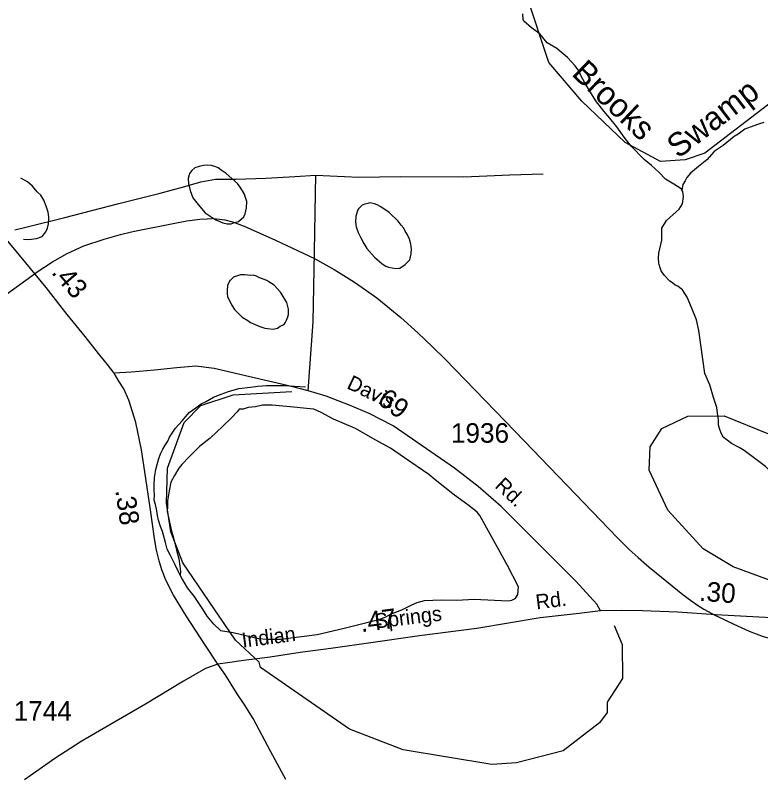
# Model space of a CAD drawing. Extents: x 2206922 to 2357709, y 510027 to 673830.
# Drawn here: x 2289057 to 2293828, y 535777 to 540656 of the extents above; entities that cross this region are included whole.
import ezdxf

# ---------------------------------------------------------------- set-up
doc = ezdxf.new("R2010")
doc.units = 0
for name, color, linetype in [('Exist Hydrographic Creek Single Shore', 7, 'Continuous'), ('Exist Hydrographic Creek Single Shore Label', 7, 'Continuous'), ('Exist Hydrographic Misc Water Feature', 7, 'Continuous'), ('Exist Hydrographic Pond Under 1500 Sq Ft', 7, 'Continuous'), ('Exist Road Non-System Type 51', 7, 'Continuous'), ('Exist Road Secondary Mileage Hundredths English Label', 7, 'Continuous'), ('Exist Road Secondary Type 51 Attributed', 7, 'Continuous'), ('Exist Road Secondary Type 51 Label', 7, 'Continuous'), ('Exist Road Secondary Type 51 Number Label', 7, 'Continuous')]:
    doc.layers.add(name, color=color, linetype=linetype)

msp = doc.modelspace()

# ---------------------------------------------------------------- linework, layer by layer
at = {"layer": 'Exist Hydrographic Creek Single Shore'}
msp.add_lwpolyline([(2295399.2, 540941.6), (2294538.1, 540365.3), (2293899, 540102.7), (2293469, 539773.6), (2293344.1, 539730.3), (2293186, 539720.3), (2292960.1, 539842.9), (2292683, 540107.5), (2292472, 540354.5), (2292327.1, 540793.6), (2292234, 540926.6), (2292058, 541025.3), (2291915.9, 541064.3), (2291600, 541047.7), (2291001, 540915.4), (2290634, 541021.2), (2290231, 541334.3), (2289947, 541464.7), (2289412, 541616.5), (2289069, 541830), (2288514.9, 542290.5), (2288355, 542464.3)], dxfattribs=at)
at = {"layer": 'Exist Hydrographic Misc Water Feature'}
for p, q in [((2290324.1, 539357.4), (2290327.4, 539355.2)), ((2290324.1, 539357.4), (2290327.4, 539355.2)), ((2290327.4, 539355.2), (2290340.3, 539346.4)), ((2290327.4, 539355.2), (2290340.3, 539346.4)), ((2290340.3, 539346.4), (2290385.4, 539328.2)), ((2290340.3, 539346.4), (2290385.4, 539328.2)), ((2290460.4, 539329.4), (2290516, 539309.2)), ((2290460.4, 539329.4), (2290516, 539309.2)), ((2290516, 539309.2), (2290521, 539307.4)), ((2290433.8, 538961.4), (2290431, 538958.8)), ((2290679.7, 538951.2), (2290666.8, 538959.1)), ((2290679.7, 538951.2), (2290666.8, 538959.1)), ((2290759.2, 538878.2), (2290754.1, 538884.1)), ((2290425.6, 538834.4), (2290440.8, 538802.9)), ((2290425.6, 538834.4), (2290440.8, 538802.9)), ((2290440.8, 538802.9), (2290445.3, 538796)), ((2290440.8, 538802.9), (2290445.3, 538796)), ((2290804.8, 538742.4), (2290804.6, 538774.5))]:
    msp.add_line(p, q, dxfattribs=at)
for points in [[(2293321.6, 539537.7), (2293317.9, 539545.5), (2293271.3, 539575.2), (2293217.4, 539608.5), (2293175, 539652.2), (2293128.6, 539695.7), (2293082.1, 539733.1), (2292999.4, 539818.5), (2292952.9, 539875.8), (2292906.3, 539943.3), (2292861.6, 539997), (2292825.5, 540040.6), (2292776.7, 540102.3), (2292750.7, 540141.9), (2292732.3, 540173.9), (2292707.8, 540213.7), (2292681.6, 540263), (2292662.7, 540301.1), (2292640.8, 540332.8), (2292590.4, 540386.3), (2292522.1, 540443.6), (2292461.6, 540479), (2292413, 540536.6), (2292360.9, 540576.1), (2292312.5, 540619.5), (2292308.2, 540629.5), (2292305.7, 540665.5)], [(2293847.5, 539970.2), (2293813.5, 539959.9), (2293783.8, 539949.8), (2293726.1, 539927.3), (2293682.3, 539896.5), (2293656.6, 539880.6), (2293587.1, 539822.1), (2293529.5, 539785.4), (2293482.1, 539730.9), (2293428.4, 539688.7), (2293378.8, 539646.2), (2293355, 539617.8), (2293343.1, 539597.7), (2293329.8, 539573.7), (2293321.6, 539537.7)], [(2290460.4, 539329.4), (2290485.5, 539337.1), (2290518.9, 539367.3), (2290528.8, 539385.7), (2290536.3, 539423.5), (2290538, 539463.8), (2290522, 539515.3), (2290495.3, 539557), (2290478.9, 539578.9), (2290406.5, 539644.2), (2290374.6, 539666), (2290356.3, 539679.7), (2290334.4, 539687.5), (2290312.2, 539695.3), (2290286.2, 539697.2), (2290262.4, 539694.7), (2290234.1, 539688.8), (2290206.4, 539680.4), (2290186.3, 539662.3), (2290172.8, 539644.1), (2290170.5, 539635.9), (2290163.2, 539611.9), (2290165, 539580)], [(2289109.2, 539224.4), (2289143.4, 539220.5), (2289193.3, 539227.2), (2289228.9, 539239.6), (2289252.7, 539269.7), (2289264.2, 539293.5), (2289270.4, 539321.8), (2289271.8, 539343.9), (2289271.6, 539365.8), (2289267.3, 539395.7), (2289255.2, 539435.6), (2289239, 539473.3), (2289220.5, 539505.3), (2289198.2, 539526.9), (2289168, 539562.7), (2289136, 539590.2), (2289093.6, 539614)], [(2290165, 539580), (2290175.7, 539534.2), (2290194.1, 539488.4), (2290226.7, 539444.6), (2290273.1, 539391), (2290324.1, 539357.4), (2290327.4, 539355.2)], [(2293553.3, 538092.4), (2293546.5, 538146.6), (2293526.2, 538210.5), (2293501.4, 538292.1), (2293470.8, 538363.6), (2293432.1, 538639.1), (2293415.5, 538706.9), (2293384.9, 538786.5), (2293356.2, 538852.4), (2293326.1, 538900), (2293309.7, 538911.7), (2293297.8, 538921.7), (2293279.5, 538929.7), (2293263.5, 538943.5), (2293245.1, 538955.2), (2293208.8, 538993), (2293191, 539020.5), (2293184.4, 539040.5), (2293178.4, 539060.4), (2293176.2, 539070.5), (2293173.9, 539102.5), (2293176, 539134.7), (2293195.1, 539216.5), (2293194, 539294.5), (2293223.8, 539342.8), (2293287.1, 539399.3), (2293305.2, 539415.6), (2293326.9, 539449.7), (2293334.3, 539495.6), (2293328.1, 539527.8), (2293321.6, 539537.7)], [(2291244.2, 539398), (2291236.6, 539368.3), (2291234.8, 539334.1), (2291239.3, 539302.2), (2291251.6, 539266.3), (2291267.6, 539232.7), (2291288.5, 539196.7), (2291306.5, 539162.7), (2291355.1, 539107.6), (2291405.2, 539066), (2291427.7, 539050), (2291445.3, 539044.5), (2291491.5, 539034.7), (2291517.5, 539038.9), (2291553.2, 539061.5), (2291581.1, 539091.4), (2291590.9, 539129.7), (2291592.4, 539161.4), (2291588.1, 539191.7), (2291579.7, 539223.4), (2291565.5, 539255.1), (2291553.2, 539275.2), (2291543.4, 539292.9), (2291527.2, 539312.8), (2291506.7, 539338.6), (2291450.1, 539394.2), (2291395.9, 539429.4), (2291373.6, 539443.4), (2291355.9, 539449.3), (2291337.7, 539454.9), (2291325.8, 539455), (2291313.7, 539452.8), (2291293.8, 539448.5), (2291276, 539440.7), (2291254.2, 539418.4), (2291248.3, 539410.4), (2291244.2, 539398)], [(2289800.2, 539269.4), (2289819.1, 539274), (2290068.2, 539324.5), (2290155, 539340.2), (2290239, 539351.7), (2290284.1, 539354.1)], [(2289800.2, 539269.4), (2289819.1, 539274), (2290068.2, 539324.5), (2290155, 539340.2), (2290239, 539351.7), (2290284.1, 539354.1)], [(2290284.1, 539354.1), (2290318, 539355.9), (2290324.1, 539357.4)], [(2290284.1, 539354.1), (2290318, 539355.9), (2290324.1, 539357.4)], [(2290327.4, 539355.2), (2290381.7, 539350.2), (2290397.7, 539346.3)], [(2290327.4, 539355.2), (2290381.7, 539350.2), (2290397.7, 539346.3)], [(2290385.4, 539328.2), (2290413.3, 539322.4), (2290439.6, 539320.7), (2290460.4, 539329.4)], [(2290385.4, 539328.2), (2290413.3, 539322.4), (2290439.6, 539320.7), (2290460.4, 539329.4)], [(2290397.7, 539346.3), (2290448, 539333.8), (2290460.4, 539329.4)], [(2290397.7, 539346.3), (2290448, 539333.8), (2290460.4, 539329.4)], [(2290521, 539307.4), (2290721.9, 539217.9), (2290971.1, 539099.9), (2291098, 539028.4), (2291125.7, 539011.3)], [(2290521, 539307.4), (2290721.9, 539217.9), (2290971.1, 539099.9), (2291098, 539028.4), (2291125.7, 539011.3)], [(2289670.4, 539236.2), (2289730.1, 539252.5), (2289800.2, 539269.4)], [(2289670.4, 539236.2), (2289730.1, 539252.5), (2289800.2, 539269.4)], [(2289389.1, 539132), (2289495.7, 539180), (2289625.9, 539223.9), (2289670.4, 539236.2)], [(2289389.1, 539132), (2289495.7, 539180), (2289625.9, 539223.9), (2289670.4, 539236.2)], [(2289240.2, 539042), (2289296, 539079.4), (2289389.1, 539132)], [(2289240.2, 539042), (2289296, 539079.4), (2289389.1, 539132)], [(2288912.3, 538809), (2288951.1, 538837.9), (2289210.1, 539021.9), (2289240.2, 539042)], [(2288912.3, 538809), (2288951.1, 538837.9), (2289210.1, 539021.9), (2289240.2, 539042)], [(2291125.7, 539011.3), (2291229, 538947.6), (2291320.5, 538883.3)], [(2291125.7, 539011.3), (2291229, 538947.6), (2291320.5, 538883.3)], [(2290431, 538958.8), (2290415.6, 538926.7), (2290413.5, 538894.7)], [(2290431, 538958.8), (2290415.6, 538926.7), (2290413.5, 538894.7)], [(2290485.5, 538991.4), (2290478.5, 538989.2), (2290454.7, 538981.2), (2290433.8, 538961.4)], [(2290485.5, 538991.4), (2290478.5, 538989.2), (2290454.7, 538981.2), (2290433.8, 538961.4)], [(2290560.5, 538992), (2290526.5, 538995.7), (2290498.6, 538995.4), (2290485.5, 538991.4)], [(2290560.5, 538992), (2290526.5, 538995.7), (2290498.6, 538995.4), (2290485.5, 538991.4)], [(2290600.5, 538986.4), (2290580.2, 538992.3), (2290560.5, 538992)], [(2290600.5, 538986.4), (2290580.2, 538992.3), (2290560.5, 538992)], [(2290666.8, 538959.1), (2290616.7, 538978.7), (2290600.5, 538986.4)], [(2290666.8, 538959.1), (2290616.7, 538978.7), (2290600.5, 538986.4)], [(2290754.1, 538884.1), (2290714.7, 538929.5), (2290679.7, 538951.2)], [(2290754.1, 538884.1), (2290714.7, 538929.5), (2290679.7, 538951.2)], [(2290413.5, 538894.7), (2290413.5, 538876.7), (2290415.8, 538854.9), (2290425.6, 538834.4)], [(2290413.5, 538894.7), (2290413.5, 538876.7), (2290415.8, 538854.9), (2290425.6, 538834.4)], [(2290804.6, 538774.5), (2290793.9, 538818.2), (2290759.2, 538878.2)], [(2290804.6, 538774.5), (2290793.9, 538818.2), (2290759.2, 538878.2)], [(2291320.5, 538883.3), (2291370.3, 538848.2), (2291525.1, 538722.1), (2291634, 538623.7), (2291728.1, 538534.4)], [(2291320.5, 538883.3), (2291370.3, 538848.2), (2291525.1, 538722.1), (2291634, 538623.7), (2291728.1, 538534.4)], [(2290445.3, 538796), (2290460.7, 538773.2), (2290509.7, 538724.9)], [(2290445.3, 538796), (2290460.7, 538773.2), (2290509.7, 538724.9)], [(2290509.7, 538724.9), (2290545.4, 538702.1), (2290561.4, 538690.2)], [(2290792.3, 538705), (2290801.1, 538726.4), (2290804.8, 538742.4)], [(2290792.3, 538705), (2290801.1, 538726.4), (2290804.8, 538742.4)], [(2290561.4, 538690.2), (2290621.4, 538665), (2290653.8, 538653.2), (2290672.3, 538651.2)], [(2290561.4, 538690.2), (2290621.4, 538665), (2290653.8, 538653.2), (2290672.3, 538651.2)], [(2290735.2, 538654.8), (2290753.3, 538666.2), (2290763.8, 538670.5)], [(2290735.2, 538654.8), (2290753.3, 538666.2), (2290763.8, 538670.5)], [(2290763.8, 538670.5), (2290767.4, 538672.2), (2290779.1, 538682.7)], [(2290763.8, 538670.5), (2290767.4, 538672.2), (2290779.1, 538682.7)], [(2290779.1, 538682.7), (2290785.3, 538688.3), (2290792.3, 538705)], [(2290779.1, 538682.7), (2290785.3, 538688.3), (2290792.3, 538705)], [(2290672.3, 538651.2), (2290707.8, 538647.5), (2290735.2, 538654.8)], [(2290672.3, 538651.2), (2290707.8, 538647.5), (2290735.2, 538654.8)], [(2291728.1, 538534.4), (2291807.1, 538456.1), (2292257.1, 537992.2), (2292587.3, 537648.7)], [(2291728.1, 538534.4), (2291807.1, 538456.1), (2292257.1, 537992.2), (2292587.3, 537648.7)], [(2290112.7, 537072.9), (2290078.3, 537142.6), (2290047.5, 537204.2), (2290029.3, 537240), (2290019, 537281.9), (2289998.3, 537351.7), (2289986, 537385.5), (2289973.5, 537425.4), (2289967.3, 537455.4), (2289963, 537485.3), (2289954.8, 537525.2), (2289946.6, 537553.1), (2289948.1, 537587.1), (2289945.8, 537617), (2289945.6, 537649), (2289949.1, 537699.1), (2289956.5, 537749.1), (2289964.3, 537781.1), (2289975.9, 537819.2), (2289985.6, 537849.3), (2290001.4, 537879.4), (2290017, 537905.5), (2290032.7, 537931.6), (2290044.4, 537955.8), (2290082, 538014.1), (2290127.5, 538062.5), (2290170.9, 538114.9), (2290212.8, 538143.3), (2290246.6, 538169.5), (2290274.3, 538181.8), (2290326, 538212.3), (2290375.8, 538230.7), (2290421.5, 538249.2), (2290487.5, 538267.7), (2290561.4, 538276.4), (2290609.3, 538282.9), (2290665.1, 538287.4), (2290730.9, 538286), (2290781, 538286.5), (2290845, 538283.1), (2290915.1, 538277.7)], [(2290370.1, 536719.5), (2290452.1, 536706.3), (2290614.3, 536667.8), (2290666.4, 536664.3), (2290754.3, 536663.1), (2290989.7, 536693.4), (2291161.3, 536733), (2291392.8, 536791.1), (2291428.5, 536807.4), (2291458.3, 536823.7), (2291530, 536852.3), (2291593.8, 536882.9), (2291629.5, 536897.3), (2291675.6, 536911.7), (2291783.3, 536914.7), (2291883.3, 536913.7), (2291993.2, 536920.6), (2292211, 536908.7), (2292235, 536912.9), (2292251, 536921.1), (2292261, 536929.1), (2292272.7, 536949.3), (2292278.3, 536999.3), (2292207.1, 537134.5), (2292030.2, 537454.7), (2292012.1, 537476.5), (2291953.5, 537523.9), (2291867.1, 537585.1), (2291744.1, 537683.8), (2291703.7, 537717.5), (2291547, 537824), (2291458.5, 537885.1), (2291360, 537940.1), (2291235.4, 538012.9), (2291092.9, 538071.5), (2291014.5, 538114.8), (2290968.2, 538136.3), (2290920.2, 538139.9), (2290860.3, 538145.4), (2290700.2, 538161.8), (2290640.3, 538161.2), (2290594.6, 538150.8), (2290546.6, 538146.3), (2290514.6, 538136.1), (2290490.6, 538135.9), (2290476.7, 538117.7), (2290439.4, 538077.4), (2290385.8, 538026.9), (2290304.4, 537950.2), (2290235.1, 537895.6), (2290171.8, 537833.1), (2290122.3, 537780.6), (2290104.5, 537758.5), (2290076.8, 537710.2), (2290053.2, 537668), (2290041.8, 537612), (2290030.5, 537547.9), (2290030.7, 537511.9), (2290029, 537479.9), (2290056.3, 537354.2), (2290066.6, 537320.3), (2290089.3, 537232.6), (2290103.7, 537178.8), (2290110.2, 537130.9), (2290114.6, 537096.9), (2290112.7, 537072.9)], [(2294226.7, 537483.3), (2294176.2, 537514.9), (2294097.7, 537564), (2294051.6, 537595.7), (2294019.4, 537619.2), (2293967.1, 537664.8), (2293857.8, 537769.6), (2293789.9, 537818.8), (2293721, 537872.1), (2293689.2, 537889.9), (2293640.6, 537915.4), (2293585.4, 537959.2), (2293583.2, 537964.2), (2293585.4, 537959.2), (2293583.2, 537964.2), (2293572.1, 537989.1), (2293566, 538005), (2293557.8, 538032.6), (2293557.4, 538068.7), (2293553.3, 538092.4)], [(2292587.3, 537648.7), (2292910, 537312.9), (2292985.3, 537238.5), (2293043.1, 537185.5), (2293096.8, 537140)], [(2292587.3, 537648.7), (2292910, 537312.9), (2292985.3, 537238.5), (2293043.1, 537185.5), (2293096.8, 537140)], [(2293096.8, 537140), (2293114.1, 537125.3), (2293192.6, 537061.2)], [(2293096.8, 537140), (2293114.1, 537125.3), (2293192.6, 537061.2)], [(2290370.1, 536719.5), (2290327.6, 536759.1), (2290285.4, 536810.7), (2290256.9, 536856.4), (2290202.1, 536937.9), (2290159.5, 536991.4), (2290123, 537055), (2290112.7, 537072.9)], [(2293192.6, 537061.2), (2293328.3, 536950.4), (2293363.2, 536924)], [(2293192.6, 537061.2), (2293328.3, 536950.4), (2293363.2, 536924)], [(2293363.2, 536924), (2293392.1, 536902.2), (2293417.1, 536886.3)], [(2293363.2, 536924), (2293392.1, 536902.2), (2293417.1, 536886.3)], [(2293417.1, 536886.3), (2293464.1, 536856.5), (2293542.6, 536814)], [(2293417.1, 536886.3), (2293464.1, 536856.5), (2293542.6, 536814)], [(2293542.6, 536814), (2293549, 536810.5), (2293655, 536759.2)], [(2293655, 536759.2), (2293753, 536715.3), (2293843, 536681.1), (2293923, 536658.6), (2293955, 536655.4)], [(2293655, 536759.2), (2293753, 536715.3), (2293843, 536681.1), (2293923, 536658.6), (2293955, 536655.4)]]:
    msp.add_lwpolyline(points, dxfattribs=at)
at = {"layer": 'Exist Hydrographic Pond Under 1500 Sq Ft'}
for points in [[(2292889.1, 536751.8), (2292940, 536629.5), (2292942, 536412.9), (2292844, 536260.8), (2292845, 536195.2), (2292795, 536127.3), (2292563.1, 535948.3), (2292265.1, 535872.3), (2292106, 535862.5), (2291539.1, 535955.9), (2291197, 536087.4), (2290626, 536482.6), (2290618, 536515.5), (2290467, 536656.3), (2290129.1, 537151.8), (2290052, 537350.1), (2290024.9, 537534.3), (2290031.1, 537757.1), (2290137.1, 538050.2), (2290243.9, 538159.6), (2290452.1, 538227.5), (2290826.1, 538249.5)], [(2294028.2, 536987.9), (2293652.1, 537126.7), (2293459.2, 537242.1), (2293232.2, 537489.3), (2293113, 537744.2), (2293120, 537895), (2293194, 538011.5), (2293360.1, 538090.1), (2293593.1, 538092), (2293877.1, 537978.1), (2294212.1, 537797.5), (2294490.2, 537493.5), (2294491, 537316.4), (2294434.2, 537176.5), (2294294.1, 537058), (2294144, 536998.7), (2294028.2, 536987.9)]]:
    msp.add_lwpolyline(points, dxfattribs=at)
at = {"layer": 'Exist Road Non-System Type 51'}
for points in [[(2290980.7, 539633.5), (2291256.3, 539621.1), (2291520.8, 539624.4), (2291928, 539622.7), (2292222.9, 539635.6), (2292434.5, 539642)], [(2289054.2, 539282.9), (2289132.5, 539302), (2289374.5, 539362.9), (2289720.7, 539451.1), (2289985.2, 539518.5), (2290142.3, 539560.2), (2290244.9, 539590.7), (2290337.9, 539608.3), (2290467.7, 539608.3), (2290660.1, 539614.7), (2290846, 539624.4), (2290980.7, 539633.5)], [(2290931.9, 538252.1), (2290963.6, 538694), (2290971.4, 539141.7), (2290977.7, 539515.6), (2290980.7, 539633.5)]]:
    msp.add_lwpolyline(points, dxfattribs=at)
at = {"layer": 'Exist Road Secondary Type 51 Attributed'}
for points in [[(2289690.7, 538365.1), (2289646.7, 538422), (2289589.9, 538491.6), (2289503.8, 538599.8), (2289390.1, 538741), (2289254.5, 538913.3), (2289155.6, 539036.2), (2289054.2, 539157.3), (2288966.8, 539261.7), (2288821.5, 539435.1), (2288659.6, 539635.6), (2288505.7, 539824.8), (2288428.8, 539925.9), (2288356.2, 540046.8), (2288309.3, 540132.3)], [(2292802.9, 536844), (2292779, 536888), (2292643.4, 537034.7), (2292396.1, 537282.2), (2292167, 537513.2), (2292020.4, 537639.8), (2291868.3, 537758.9), (2291476.2, 538028.4), (2291322.2, 538107.3), (2291201.3, 538158.6), (2291047.4, 538219.1), (2290931.9, 538252.1), (2290825.6, 538279.6), (2290558.1, 538342), (2290330.9, 538395.1), (2290213.6, 538409.8), (2290090.8, 538400.6), (2289947.9, 538386), (2289801.2, 538373.2), (2289690.7, 538365.1)], [(2290354, 536504.2), (2290270.9, 536628.8), (2290150, 536813.4), (2290070, 536944.2), (2290022.3, 537037.7), (2289994.9, 537107.4), (2289978.4, 537166), (2289960, 537233.9), (2289949, 537307.2), (2289921.6, 537490.6), (2289886.7, 537734.4), (2289864.7, 537875.6), (2289828.1, 538049.8), (2289784.1, 538192.8), (2289751.1, 538266.1), (2289720, 538315.6), (2289690.7, 538365.1)], [(2292802.9, 536844), (2292665.4, 536827.5), (2292416.2, 536800), (2292011.2, 536732.2), (2291644.1, 536685.7), (2291347.2, 536641.7), (2291076, 536605), (2290879.3, 536578.7), (2290688.7, 536549.4), (2290517.1, 536526.2), (2290416.3, 536511.5), (2290354, 536504.2)], [(2294384.3, 536833), (2294350.1, 536822.6), (2294281.7, 536806.8), (2294225.5, 536798.2), (2294153.4, 536792.7), (2293990.3, 536796.4), (2293814.4, 536805.5), (2293539.5, 536820.2), (2293295.8, 536836.7), (2293070.4, 536845.9), (2292936.6, 536847.7), (2292802.9, 536844)], [(2290354, 536504.2), (2290275.1, 536476.5), (2290134.1, 536395.4), (2289891.2, 536247.2), (2289661.3, 536115.5), (2289479.5, 536009.6), (2289311.3, 535899.1), (2289117.1, 535763.4)], [(2290788.3, 535765.3), (2290693, 535943.1), (2290579.4, 536155.8), (2290522.6, 536247.5), (2290476.8, 536313.5), (2290400.4, 536438.1), (2290354, 536504.2)]]:
    msp.add_lwpolyline(points, dxfattribs=at)

# ---------------------------------------------------------------- texts
at = {"layer": 'Exist Hydrographic Creek Single Shore Label'}
for s, rotation, p in [('Brooks', 316.3121, (2292611.1, 540276)), ('Swamp', 37.4297, (2293299.8, 539735))]:
    msp.add_text(s, height=150, rotation=rotation, dxfattribs=at).set_placement(p)
at = {"layer": 'Exist Road Secondary Mileage Hundredths English Label'}
for s, rotation, p in [('.43', 310.7578, (2289284.1, 539008.3)), ('.69', 323.2246, (2291329.5, 538206.1)), ('.38', 278.3316, (2289696.9, 537615.7)), ('.30', 355.6906, (2293430.8, 536910.3)), ('.47', 7.4919, (2291271.7, 536707.7))]:
    msp.add_text(s, height=125, rotation=rotation, dxfattribs=at).set_placement(p)
at = {"layer": 'Exist Road Secondary Type 51 Label'}
for s, rotation, p in [('Davis', 334.2276, (2291172.5, 538271.6)), ('Rd.', 316.5526, (2292120.7, 537638.9)), ('Rd.', 7.1047, (2292393.2, 536853.8)), ('Springs', 6.8649, (2291363.4, 536731.5)), ('Indian', 7.3251, (2290512.9, 536608.7))]:
    msp.add_text(s, height=95, rotation=rotation, dxfattribs=at).set_placement(p)
at = {"layer": 'Exist Road Secondary Type 51 Number Label'}
for s, p in [('1936', (2291845.1, 537920.9)), ('1744', (2289047.2, 536142.3))]:
    msp.add_text(s, height=125, dxfattribs=at).set_placement(p)

doc.saveas('drawing.dxf')
